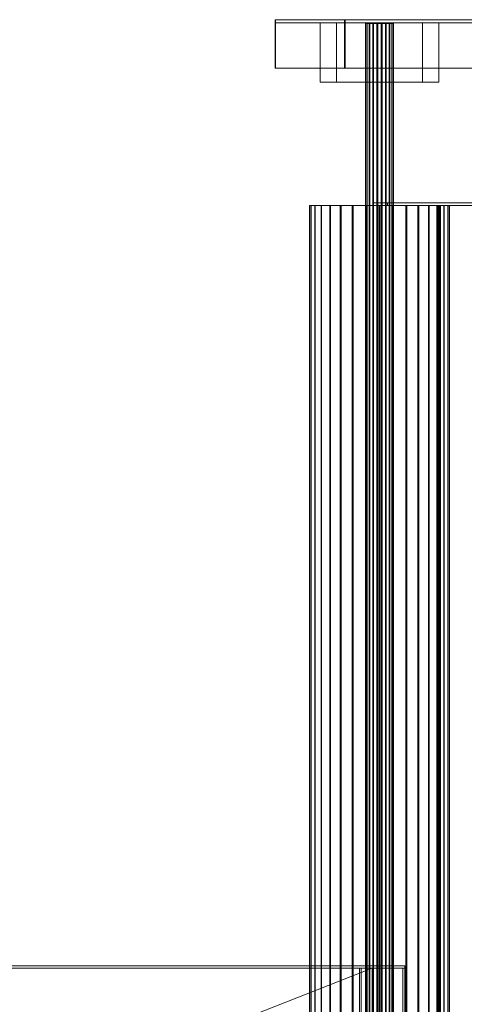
# Model space of a CAD drawing. Header units: millimetres. Extents: x -4395 to 65662, y -65530 to 6847.
# Tile 790 of 1034: x 26916 to 27514, y -17804 to -16480. Entities that reach past the tile are written whole.
import ezdxf

# ---------------------------------------------------------------- set-up
doc = ezdxf.new("R2010")
doc.units = ezdxf.units.MM
doc.layers.add('superior_C03', color=7, linetype='Continuous', lineweight=0)
doc.layers.add('superior_CHUTE_GRIZZLY_SEPARADOR', color=7, linetype='Continuous', lineweight=0)

msp = doc.modelspace()

# ---------------------------------------------------------------- linework, layer by layer
at = {"layer": 'superior_C03'}
for p, q in [((41107.13, -16480), (27259.655, -16480)), ((27259.655, -16480), (27259.655, -16484)), ((27353.86, -16480), (27259.655, -16480)), ((27259.655, -16480), (27259.655, -16545)), ((27260.408, -16480), (27259.655, -16480)), ((27260.408, -16545), (27260.408, -16480)), ((27260.408, -16480), (41107.884, -16480)), ((41200.582, -16480), (27353.106, -16480)), ((27353.106, -16480), (27353.106, -16545)), ((27353.86, -16480), (27353.106, -16480)), ((27353.86, -16484), (27353.86, -16480)), ((27353.86, -16480), (41201.335, -16480)), ((27353.86, -16545), (27353.86, -16480)), ((27259.655, -16484), (41107.13, -16484)), ((27259.655, -16484), (27353.86, -16484)), ((27457.698, -16484), (27320.205, -16484)), ((27320.205, -16484), (27320.205, -16564)), ((27342.437, -16484), (27320.205, -16484)), ((27342.437, -16564), (27342.437, -16484)), ((27342.437, -16484), (27479.93, -16484)), ((41201.335, -16484), (27353.86, -16484)), ((27381.408, -16485), (27381.215, -16485)), ((27381.215, -16485), (27382.867, -16485)), ((27381.215, -16485), (27381.215, -19475)), ((27383.427, -16485), (27381.408, -16485)), ((27381.408, -16485), (27381.408, -19475)), ((27382.867, -16485), (27386.203, -16485)), ((27382.867, -16485), (27382.867, -19475)), ((27387.076, -16485), (27383.427, -16485)), ((27383.427, -16485), (27383.427, -19475)), ((27386.203, -16485), (27390.897, -16485)), ((27386.203, -16485), (27386.203, -19475)), ((27391.996, -16485), (27387.076, -16485)), ((27387.076, -16485), (27387.076, -19475)), ((27390.897, -16485), (27396.488, -16485)), ((27390.897, -16485), (27390.897, -19475)), ((27397.706, -16485), (27391.996, -16485)), ((27391.996, -16485), (27391.996, -19475)), ((27396.488, -16485), (27402.429, -16485)), ((27396.488, -16485), (27396.488, -19475)), ((27403.647, -16485), (27397.706, -16485)), ((27397.706, -16485), (27397.706, -19475)), ((27402.429, -16485), (27408.139, -16485)), ((27402.429, -16485), (27402.429, -19475)), ((27409.238, -16485), (27403.647, -16485)), ((27403.647, -16485), (27403.647, -19475)), ((27408.139, -16485), (27413.059, -16485)), ((27408.139, -16485), (27408.139, -19475)), ((27413.932, -16485), (27409.238, -16485)), ((27409.238, -16485), (27409.238, -19475)), ((27413.059, -16485), (27416.708, -16485)), ((27413.059, -16485), (27413.059, -19475)), ((27417.268, -16485), (27413.932, -16485)), ((27413.932, -16485), (27413.932, -19475)), ((27416.708, -16485), (27418.727, -16485)), ((27416.708, -16485), (27416.708, -19475)), ((27418.92, -16485), (27417.268, -16485)), ((27417.268, -16485), (27417.268, -19475)), ((27418.727, -16485), (27418.92, -16485)), ((27418.727, -19475), (27418.727, -16485)), ((27418.92, -16485), (27418.92, -19475)), ((27457.698, -16564), (27457.698, -16484)), ((27457.698, -16484), (27479.93, -16484)), ((27479.93, -16484), (27479.93, -16564)), ((27259.655, -16545), (41107.13, -16545)), ((27259.655, -16545), (27260.408, -16545)), ((41107.884, -16545), (27260.408, -16545)), ((27353.106, -16545), (41200.582, -16545)), ((27353.106, -16545), (27353.86, -16545)), ((41201.335, -16545), (27353.86, -16545)), ((27320.205, -16564), (27457.698, -16564)), ((27320.205, -16564), (27342.437, -16564)), ((27479.93, -16564), (27342.437, -16564)), ((27479.93, -16564), (27457.698, -16564)), ((27307.751, -16730), (27306.07, -16730)), ((27306.07, -16730), (27308.001, -16730)), ((27306.07, -16730), (27306.07, -19230)), ((27312.98, -16730), (27307.751, -16730)), ((27307.751, -16730), (27307.751, -19230)), ((27308.001, -16730), (27313.47, -16730)), ((27308.001, -16730), (27308.001, -19230)), ((27321.556, -16730), (27312.98, -16730)), ((27312.98, -16730), (27312.98, -19230)), ((27313.47, -16730), (27322.267, -16730)), ((27313.47, -16730), (27313.47, -19230)), ((27333.149, -16730), (27321.556, -16730)), ((27321.556, -16730), (27321.556, -19230)), ((27322.267, -16730), (27334.053, -16730)), ((27322.267, -16730), (27322.267, -19230)), ((27347.313, -16730), (27333.149, -16730)), ((27333.149, -16730), (27333.149, -19230)), ((27334.053, -16730), (27348.377, -16730)), ((27334.053, -16730), (27334.053, -19230)), ((27363.505, -16730), (27347.313, -16730)), ((27347.313, -16730), (27347.313, -19230)), ((27348.377, -16730), (27364.687, -16730)), ((27348.377, -16730), (27348.377, -19230)), ((27381.102, -16730), (27363.505, -16730)), ((27363.505, -16730), (27363.505, -19230)), ((27364.687, -16730), (27382.357, -16730)), ((27364.687, -16730), (27364.687, -19230)), ((27399.428, -16730), (27381.102, -16730)), ((27381.102, -16730), (27381.102, -19230)), ((27382.357, -16730), (27400.707, -16730)), ((27382.357, -16730), (27382.357, -19230)), ((40890.305, -16726), (27391.471, -16726)), ((27391.471, -16726), (27391.471, -16730)), ((27410.689, -16726), (27391.471, -16726)), ((27391.471, -16730), (40890.305, -16730)), ((27391.471, -16730), (27410.689, -16730)), ((27417.778, -16730), (27399.428, -16730)), ((27399.428, -16730), (27399.428, -19230)), ((27400.707, -16730), (27419.033, -16730)), ((27400.707, -16730), (27400.707, -19230)), ((27410.689, -16730), (27410.689, -16726)), ((27410.689, -16726), (40909.523, -16726)), ((40909.523, -16730), (27410.689, -16730)), ((27435.448, -16730), (27417.778, -16730)), ((27417.778, -16730), (27417.778, -19230)), ((27419.033, -16730), (27436.63, -16730)), ((27419.033, -16730), (27419.033, -19230)), ((27451.758, -16730), (27435.448, -16730)), ((27435.448, -16730), (27435.448, -19230)), ((27436.63, -16730), (27452.822, -16730)), ((27436.63, -16730), (27436.63, -19230)), ((27466.082, -16730), (27451.758, -16730)), ((27451.758, -16730), (27451.758, -19230)), ((27452.822, -16730), (27466.986, -16730)), ((27452.822, -16730), (27452.822, -19230)), ((27477.868, -16730), (27466.082, -16730)), ((27466.082, -16730), (27466.082, -19230)), ((27466.986, -16730), (27478.579, -16730)), ((27466.986, -16730), (27466.986, -19230)), ((27478.033, -16730), (27476.98, -16730)), ((27476.98, -16730), (27477.366, -16730)), ((27476.98, -16730), (27476.98, -19230)), ((27477.366, -16730), (27478.965, -16730)), ((27477.366, -16730), (27477.366, -19230)), ((27486.665, -16730), (27477.868, -16730)), ((27477.868, -16730), (27477.868, -19230)), ((27479.907, -16730), (27478.033, -16730)), ((27478.033, -16730), (27478.033, -19230)), ((27478.579, -16730), (27487.155, -16730)), ((27478.579, -16730), (27478.579, -19230)), ((27478.965, -16730), (27480.839, -16730)), ((27478.965, -16730), (27478.965, -19230)), ((27481.505, -16730), (27479.907, -16730)), ((27479.907, -16730), (27479.907, -19230)), ((27480.839, -16730), (27481.891, -16730)), ((27480.839, -16730), (27480.839, -19230)), ((27481.891, -16730), (27481.505, -16730)), ((27481.505, -16730), (27481.505, -19230)), ((27481.891, -19230), (27481.891, -16730)), ((27492.134, -16730), (27486.665, -16730)), ((27486.665, -16730), (27486.665, -19230)), ((27487.155, -16730), (27492.384, -16730)), ((27487.155, -16730), (27487.155, -19230)), ((27494.065, -16730), (27492.134, -16730)), ((27492.134, -16730), (27492.134, -19230)), ((27492.384, -16730), (27494.065, -16730)), ((27492.384, -19230), (27492.384, -16730)), ((27494.065, -16730), (27494.065, -19230))]:
    msp.add_line(p, q, dxfattribs=at)
at = {"layer": 'superior_CHUTE_GRIZZLY_SEPARADOR'}
for p, q in [((26790.067, -17755), (27390.067, -17755)), ((26831.392, -17755), (27431.392, -17755)), ((26834.067, -17752), (27434.067, -17752)), ((26834.067, -17755), (27434.067, -17755)), ((27200.067, -17830), (27390.067, -17755)), ((27372.962, -18205), (27372.962, -17755)), ((27372.962, -17755), (27431.392, -17755)), ((27375.638, -17755), (27372.962, -17755)), ((27434.067, -17755), (27375.638, -17755)), ((27375.638, -17755), (27375.638, -18205)), ((27390.067, -17755), (27390.067, -18205)), ((27431.392, -17755), (27431.392, -18205)), ((27434.067, -17755), (27431.392, -17755)), ((27431.392, -17755), (27431.392, -17837.5)), ((27434.067, -17755), (27434.067, -17752)), ((27434.067, -18205), (27434.067, -17755)), ((27434.067, -17837.5), (27434.067, -17755))]:
    msp.add_line(p, q, dxfattribs=at)

doc.saveas('drawing.dxf')
